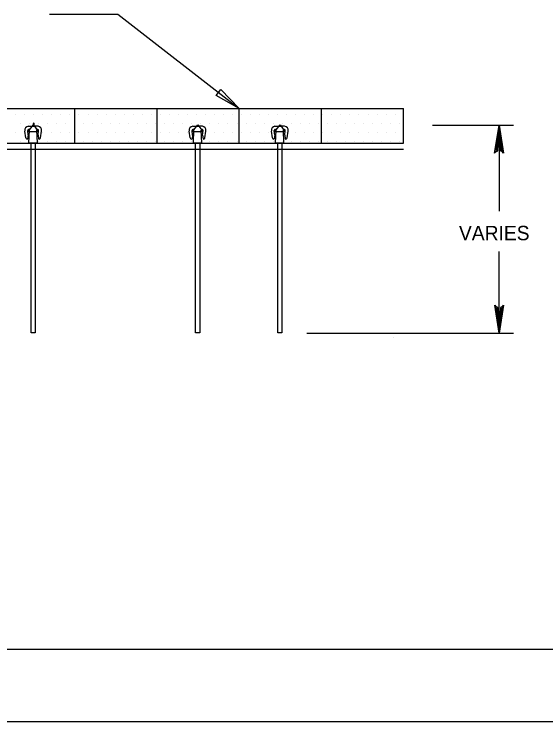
# Model space of a CAD drawing. Extents: x 638850 to 644908, y 297188 to 298900.
# Drawn here: x 641574.6 to 641673.9, y 298069.2 to 298201.3 of the extents above; entities that cross this region are included whole.
import ezdxf

# ---------------------------------------------------------------- set-up
doc = ezdxf.new("R2010")
doc.units = 0
for name, color, linetype in [('1', 7, 'Continuous'), ('10', 7, 'Continuous'), ('18', 7, 'Continuous'), ('2', 7, 'Continuous'), ('4', 7, 'Continuous'), ('5', 7, 'Continuous'), ('7', 7, 'Continuous'), ('8', 7, 'Continuous'), ('9', 7, 'Continuous')]:
    doc.layers.add(name, color=color, linetype=linetype)

msp = doc.modelspace()

# ---------------------------------------------------------------- linework, layer by layer
at = {"layer": '1'}
for p, q in [((642137.49, 298082.7), (641219.49, 298082.7)), ((642150.99, 298069.2), (641178.99, 298069.2))]:
    msp.add_line(p, q, dxfattribs=at)
at = {"layer": '10'}
for p, q in [((641574.86, 298182.65), (641574.86, 298182.65)), ((641576.54, 298182.65), (641576.54, 298182.65)), ((641578.23, 298182.65), (641578.23, 298182.65)), ((641579.92, 298182.65), (641579.92, 298182.65)), ((641581.61, 298182.65), (641581.61, 298182.65)), ((641583.29, 298182.65), (641583.29, 298182.65)), ((641584.98, 298182.65), (641584.98, 298182.65)), ((641586.67, 298182.65), (641586.67, 298182.65)), ((641588.36, 298182.65), (641588.36, 298182.65)), ((641590.04, 298182.65), (641590.04, 298182.65)), ((641591.73, 298182.65), (641591.73, 298182.65)), ((641593.42, 298182.65), (641593.42, 298182.65)), ((641595.11, 298182.65), (641595.11, 298182.65)), ((641596.79, 298182.65), (641596.79, 298182.65)), ((641598.48, 298182.65), (641598.48, 298182.65)), ((641600.17, 298182.65), (641600.17, 298182.65)), ((641601.86, 298182.65), (641601.86, 298182.65)), ((641603.54, 298182.65), (641603.54, 298182.65)), ((641605.23, 298182.65), (641605.23, 298182.65)), ((641606.92, 298182.65), (641606.92, 298182.65)), ((641608.61, 298182.65), (641608.61, 298182.65)), ((641610.29, 298182.65), (641610.29, 298182.65)), ((641611.98, 298182.65), (641611.98, 298182.65)), ((641613.67, 298182.65), (641613.67, 298182.65)), ((641615.36, 298182.65), (641615.36, 298182.65)), ((641617.04, 298182.65), (641617.04, 298182.65)), ((641618.73, 298182.65), (641618.73, 298182.65)), ((641620.42, 298182.65), (641620.42, 298182.65)), ((641622.11, 298182.65), (641622.11, 298182.65)), ((641623.79, 298182.65), (641623.79, 298182.65)), ((641625.48, 298182.65), (641625.48, 298182.65)), ((641627.17, 298182.65), (641627.17, 298182.65)), ((641628.86, 298182.65), (641628.86, 298182.65)), ((641630.54, 298182.65), (641630.54, 298182.65)), ((641632.23, 298182.65), (641632.23, 298182.65)), ((641633.92, 298182.65), (641633.92, 298182.65)), ((641635.61, 298182.65), (641635.61, 298182.65)), ((641637.29, 298182.65), (641637.29, 298182.65)), ((641638.98, 298182.65), (641638.98, 298182.65)), ((641640.67, 298182.65), (641640.67, 298182.65)), ((641642.36, 298182.65), (641642.36, 298182.65)), ((641644.04, 298182.65), (641644.04, 298182.65)), ((641645.73, 298182.65), (641645.73, 298182.65)), ((641575.7, 298180.96), (641575.7, 298180.96)), ((641577.39, 298180.96), (641577.39, 298180.96)), ((641579.07, 298180.96), (641579.07, 298180.96)), ((641580.76, 298180.96), (641580.76, 298180.96)), ((641582.45, 298180.96), (641582.45, 298180.96)), ((641584.14, 298180.96), (641584.14, 298180.96)), ((641585.82, 298180.96), (641585.82, 298180.96)), ((641587.51, 298180.96), (641587.51, 298180.96)), ((641589.2, 298180.96), (641589.2, 298180.96)), ((641590.89, 298180.96), (641590.89, 298180.96)), ((641592.57, 298180.96), (641592.57, 298180.96)), ((641594.26, 298180.96), (641594.26, 298180.96)), ((641595.95, 298180.96), (641595.95, 298180.96)), ((641597.64, 298180.96), (641597.64, 298180.96)), ((641599.32, 298180.96), (641599.32, 298180.96)), ((641601.01, 298180.96), (641601.01, 298180.96)), ((641602.7, 298180.96), (641602.7, 298180.96)), ((641604.39, 298180.96), (641604.39, 298180.96)), ((641606.07, 298180.96), (641606.07, 298180.96)), ((641607.76, 298180.96), (641607.76, 298180.96)), ((641609.45, 298180.96), (641609.45, 298180.96)), ((641611.14, 298180.96), (641611.14, 298180.96)), ((641612.82, 298180.96), (641612.82, 298180.96)), ((641614.51, 298180.96), (641614.51, 298180.96)), ((641616.2, 298180.96), (641616.2, 298180.96)), ((641617.89, 298180.96), (641617.89, 298180.96)), ((641619.57, 298180.96), (641619.57, 298180.96)), ((641621.26, 298180.96), (641621.26, 298180.96)), ((641622.95, 298180.96), (641622.95, 298180.96)), ((641624.64, 298180.96), (641624.64, 298180.96)), ((641626.32, 298180.96), (641626.32, 298180.96)), ((641628.01, 298180.96), (641628.01, 298180.96)), ((641629.7, 298180.96), (641629.7, 298180.96)), ((641631.39, 298180.96), (641631.39, 298180.96)), ((641633.07, 298180.96), (641633.07, 298180.96)), ((641634.76, 298180.96), (641634.76, 298180.96)), ((641636.45, 298180.96), (641636.45, 298180.96)), ((641638.14, 298180.96), (641638.14, 298180.96)), ((641639.82, 298180.96), (641639.82, 298180.96)), ((641641.51, 298180.96), (641641.51, 298180.96)), ((641643.2, 298180.96), (641643.2, 298180.96)), ((641644.89, 298180.96), (641644.89, 298180.96)), ((641646.57, 298180.96), (641646.57, 298180.96)), ((641574.86, 298179.27), (641574.86, 298179.27)), ((641576.54, 298179.27), (641576.54, 298179.27)), ((641578.23, 298179.27), (641578.23, 298179.27)), ((641579.92, 298179.27), (641579.92, 298179.27)), ((641581.61, 298179.27), (641581.61, 298179.27)), ((641583.29, 298179.27), (641583.29, 298179.27)), ((641584.98, 298179.27), (641584.98, 298179.27)), ((641586.67, 298179.27), (641586.67, 298179.27)), ((641588.36, 298179.27), (641588.36, 298179.27)), ((641590.04, 298179.27), (641590.04, 298179.27)), ((641591.73, 298179.27), (641591.73, 298179.27)), ((641593.42, 298179.27), (641593.42, 298179.27)), ((641595.11, 298179.27), (641595.11, 298179.27)), ((641596.79, 298179.27), (641596.79, 298179.27)), ((641598.48, 298179.27), (641598.48, 298179.27)), ((641600.17, 298179.27), (641600.17, 298179.27)), ((641601.86, 298179.27), (641601.86, 298179.27)), ((641603.54, 298179.27), (641603.54, 298179.27)), ((641605.23, 298179.27), (641605.23, 298179.27)), ((641606.92, 298179.27), (641606.92, 298179.27)), ((641608.61, 298179.27), (641608.61, 298179.27)), ((641610.29, 298179.27), (641610.29, 298179.27)), ((641611.98, 298179.27), (641611.98, 298179.27)), ((641613.67, 298179.27), (641613.67, 298179.27)), ((641615.36, 298179.27), (641615.36, 298179.27)), ((641617.04, 298179.27), (641617.04, 298179.27)), ((641618.73, 298179.27), (641618.73, 298179.27)), ((641620.42, 298179.27), (641620.42, 298179.27)), ((641622.11, 298179.27), (641622.11, 298179.27)), ((641623.79, 298179.27), (641623.79, 298179.27)), ((641625.48, 298179.27), (641625.48, 298179.27)), ((641627.17, 298179.27), (641627.17, 298179.27)), ((641628.86, 298179.27), (641628.86, 298179.27)), ((641630.54, 298179.27), (641630.54, 298179.27)), ((641632.23, 298179.27), (641632.23, 298179.27)), ((641633.92, 298179.27), (641633.92, 298179.27)), ((641635.61, 298179.27), (641635.61, 298179.27)), ((641637.29, 298179.27), (641637.29, 298179.27)), ((641638.98, 298179.27), (641638.98, 298179.27)), ((641640.67, 298179.27), (641640.67, 298179.27)), ((641642.36, 298179.27), (641642.36, 298179.27)), ((641644.04, 298179.27), (641644.04, 298179.27)), ((641645.73, 298179.27), (641645.73, 298179.27)), ((641575.7, 298177.59), (641575.7, 298177.59)), ((641577.39, 298177.59), (641577.39, 298177.59)), ((641579.07, 298177.59), (641579.07, 298177.59)), ((641580.76, 298177.59), (641580.76, 298177.59)), ((641582.45, 298177.59), (641582.45, 298177.59)), ((641584.14, 298177.59), (641584.14, 298177.59)), ((641585.82, 298177.59), (641585.82, 298177.59)), ((641587.51, 298177.59), (641587.51, 298177.59)), ((641589.2, 298177.59), (641589.2, 298177.59)), ((641590.89, 298177.59), (641590.89, 298177.59)), ((641592.57, 298177.59), (641592.57, 298177.59)), ((641594.26, 298177.59), (641594.26, 298177.59)), ((641595.95, 298177.59), (641595.95, 298177.59)), ((641597.64, 298177.59), (641597.64, 298177.59)), ((641599.32, 298177.59), (641599.32, 298177.59)), ((641601.01, 298177.59), (641601.01, 298177.59)), ((641602.7, 298177.59), (641602.7, 298177.59)), ((641604.39, 298177.59), (641604.39, 298177.59)), ((641606.07, 298177.59), (641606.07, 298177.59)), ((641607.76, 298177.59), (641607.76, 298177.59)), ((641609.45, 298177.59), (641609.45, 298177.59)), ((641611.14, 298177.59), (641611.14, 298177.59)), ((641612.82, 298177.59), (641612.82, 298177.59)), ((641614.51, 298177.59), (641614.51, 298177.59)), ((641616.2, 298177.59), (641616.2, 298177.59)), ((641617.89, 298177.59), (641617.89, 298177.59)), ((641619.57, 298177.59), (641619.57, 298177.59)), ((641621.26, 298177.59), (641621.26, 298177.59)), ((641622.95, 298177.59), (641622.95, 298177.59)), ((641624.64, 298177.59), (641624.64, 298177.59)), ((641626.32, 298177.59), (641626.32, 298177.59)), ((641628.01, 298177.59), (641628.01, 298177.59)), ((641629.7, 298177.59), (641629.7, 298177.59)), ((641631.39, 298177.59), (641631.39, 298177.59)), ((641633.07, 298177.59), (641633.07, 298177.59)), ((641634.76, 298177.59), (641634.76, 298177.59)), ((641636.45, 298177.59), (641636.45, 298177.59)), ((641638.14, 298177.59), (641638.14, 298177.59)), ((641639.82, 298177.59), (641639.82, 298177.59)), ((641641.51, 298177.59), (641641.51, 298177.59)), ((641643.2, 298177.59), (641643.2, 298177.59)), ((641644.89, 298177.59), (641644.89, 298177.59)), ((641646.57, 298177.59), (641646.57, 298177.59))]:
    msp.add_line(p, q, dxfattribs=at)
at = {"layer": '18'}
for points in [[(641664.54, 298175.62), (641664.9, 298175.81), (641665.17, 298180.61), (641664.54, 298175.62), (641664.33, 298175.37), (641665.17, 298180.61), (641665.41, 298175.81), (641665.76, 298175.64), (641665.17, 298180.61), (641666, 298175.37), (641665.76, 298175.64)], [(641665.79, 298146.72), (641665.43, 298146.54), (641665.17, 298141.74), (641665.79, 298146.72), (641666.01, 298146.98), (641665.17, 298141.74), (641664.93, 298146.53), (641664.58, 298146.71), (641665.17, 298141.74), (641664.34, 298146.98), (641664.58, 298146.71)]]:
    msp.add_lwpolyline(points, dxfattribs=at)
at = {"layer": '2'}
for p, q in [((641463.03, 298183.68), (641647.33, 298183.68)), ((641585.89, 298177.24), (641585.89, 298183.68)), ((641601.25, 298177.24), (641601.25, 298183.68)), ((641616.61, 298177.24), (641616.61, 298183.68)), ((641616.61, 298183.68), (641618.18, 298183.68)), ((641616.61, 298183.68), (641618.18, 298183.68)), ((641631.97, 298177.24), (641631.97, 298183.68)), ((641647.33, 298177.24), (641647.33, 298183.68)), ((641463.03, 298177.24), (641647.33, 298177.24))]:
    msp.add_line(p, q, dxfattribs=at)
at = {"layer": '5'}
for p, q in [((641577.18, 298179.4), (641578.16, 298180.63)), ((641578.22, 298180.82), (641578.11, 298180.82)), ((641578.11, 298180.82), (641578.22, 298180.82)), ((641578.16, 298180.63), (641579.06, 298179.4)), ((641578.32, 298180.82), (641578.22, 298180.82)), ((641578.22, 298180.82), (641578.22, 298180.82)), ((641578.22, 298180.82), (641578.32, 298180.82)), ((641578.22, 298180.82), (641578.22, 298180.82)), ((641607.9, 298179.4), (641608.88, 298180.63)), ((641608.88, 298180.63), (641609.78, 298179.4)), ((641623.25, 298179.4), (641624.23, 298180.63)), ((641624.23, 298180.63), (641625.13, 298179.4)), ((641577.18, 298179.4), (641579.06, 298179.4)), ((641607.9, 298179.4), (641609.78, 298179.4)), ((641623.25, 298179.4), (641625.13, 298179.4))]:
    msp.add_line(p, q, dxfattribs=at)
for start, end in [(0, 180), (180, 0)]:
    msp.add_arc((641578.22, 298180.82), 0.108, start, end, dxfattribs=at)
at = {"layer": '7'}
for p, q in [((641581.14, 298201.3), (641593.94, 298201.3)), ((641593.94, 298201.3), (641616.61, 298183.68)), ((641652.73, 298180.6), (641667.87, 298180.6)), ((641665.17, 298180.6), (641665.17, 298164.54)), ((641665.17, 298180.6), (641665.17, 298180.6)), ((641665.17, 298141.74), (641665.17, 298156.99)), ((641629.23, 298141.74), (641667.87, 298141.74)), ((641645.39, 298140.98), (641645.39, 298140.98))]:
    msp.add_line(p, q, dxfattribs=at)
msp.add_lwpolyline([(641613.18, 298187.25), (641616.61, 298183.68), (641612.29, 298186.09)], close=True, dxfattribs=at)
at = {"layer": '8'}
for p, q in [((641577.21, 298180.41), (641577.74, 298180.41)), ((641577.74, 298180.41), (641578.49, 298180.41)), ((641579.01, 298180.41), (641578.49, 298180.41)), ((641607.93, 298180.41), (641608.45, 298180.41)), ((641608.45, 298180.41), (641609.2, 298180.41)), ((641609.73, 298180.41), (641609.2, 298180.41)), ((641623.28, 298180.41), (641623.81, 298180.41)), ((641623.81, 298180.41), (641624.56, 298180.41)), ((641625.09, 298180.41), (641624.56, 298180.41)), ((641576.74, 298178.21), (641576.56, 298179.49)), ((641577.18, 298178.69), (641577.09, 298179.6)), ((641577.32, 298177.26), (641577.41, 298179.67)), ((641578.9, 298177.26), (641578.81, 298179.67)), ((641579.04, 298178.69), (641579.14, 298179.6)), ((641579.49, 298178.21), (641579.67, 298179.49)), ((641607.45, 298178.21), (641607.27, 298179.49)), ((641607.9, 298178.69), (641607.8, 298179.6)), ((641608.04, 298177.26), (641608.13, 298179.67)), ((641609.61, 298177.26), (641609.53, 298179.67)), ((641609.76, 298178.69), (641609.85, 298179.6)), ((641610.2, 298178.21), (641610.38, 298179.49)), ((641622.81, 298178.21), (641622.63, 298179.49)), ((641623.26, 298178.69), (641623.16, 298179.6)), ((641623.4, 298177.26), (641623.48, 298179.67)), ((641624.97, 298177.26), (641624.89, 298179.67)), ((641625.11, 298178.69), (641625.21, 298179.6)), ((641625.56, 298178.21), (641625.74, 298179.49)), ((641577.18, 298178.69), (641577.08, 298178.02)), ((641579.04, 298178.69), (641579.14, 298178.02)), ((641607.9, 298178.69), (641607.8, 298178.02)), ((641609.76, 298178.69), (641609.86, 298178.02)), ((641623.26, 298178.69), (641623.15, 298178.02)), ((641625.11, 298178.69), (641625.22, 298178.02)), ((641577.32, 298177.26), (641578.9, 298177.26)), ((641577.73, 298141.82), (641577.73, 298177.26)), ((641578.51, 298177.26), (641578.51, 298141.82)), ((641608.04, 298177.26), (641609.61, 298177.26)), ((641608.44, 298141.82), (641608.44, 298177.26)), ((641609.23, 298177.26), (641609.23, 298141.82)), ((641623.4, 298177.26), (641624.97, 298177.26)), ((641623.8, 298141.82), (641623.8, 298177.26)), ((641624.59, 298177.26), (641624.59, 298141.82)), ((641578.51, 298141.82), (641577.73, 298141.82)), ((641609.23, 298141.82), (641608.44, 298141.82)), ((641624.59, 298141.82), (641623.8, 298141.82))]:
    msp.add_line(p, q, dxfattribs=at)
for centre, radius, start, end in [((641577.37, 298179.61), 0.819, 101.1231, 188.0009), ((641578.86, 298179.61), 0.819, 351.9991, 78.8769), ((641608.08, 298179.61), 0.819, 101.1231, 188.0009), ((641609.57, 298179.61), 0.819, 351.9991, 78.8769), ((641623.44, 298179.61), 0.819, 101.1231, 188.0009), ((641624.93, 298179.61), 0.819, 351.9991, 78.8769), ((641577.25, 298179.62), 0.165, 15.9013, 188.2049), ((641578.97, 298179.62), 0.165, 351.7951, 164.0987), ((641607.97, 298179.62), 0.165, 15.9013, 188.2049), ((641609.69, 298179.62), 0.165, 351.7951, 164.0987), ((641623.32, 298179.62), 0.165, 15.9013, 188.2049), ((641625.05, 298179.62), 0.165, 351.7951, 164.0987), ((641576.98, 298178.24), 0.246, 188, 293.86), ((641579.24, 298178.24), 0.246, 246.14, 352), ((641579.17, 298178.48), 0.216, 83.8065, 85.5635), ((641607.7, 298178.24), 0.246, 188, 293.86), ((641609.96, 298178.24), 0.246, 246.14, 352), ((641609.88, 298178.48), 0.216, 83.8065, 85.5635), ((641623.05, 298178.24), 0.246, 188, 293.86), ((641625.32, 298178.24), 0.246, 246.14, 352), ((641625.24, 298178.48), 0.216, 83.8065, 85.5635)]:
    msp.add_arc(centre, radius, start, end, dxfattribs=at)
at = {"layer": '9'}
msp.add_line((641463.03, 298176.12), (641647.33, 298176.12), dxfattribs=at)

# ---------------------------------------------------------------- texts
at = {"layer": '4'}
msp.add_text('VARIES', height=2.689, dxfattribs=at).set_placement((641657.66, 298159.1))

doc.saveas('drawing.dxf')
